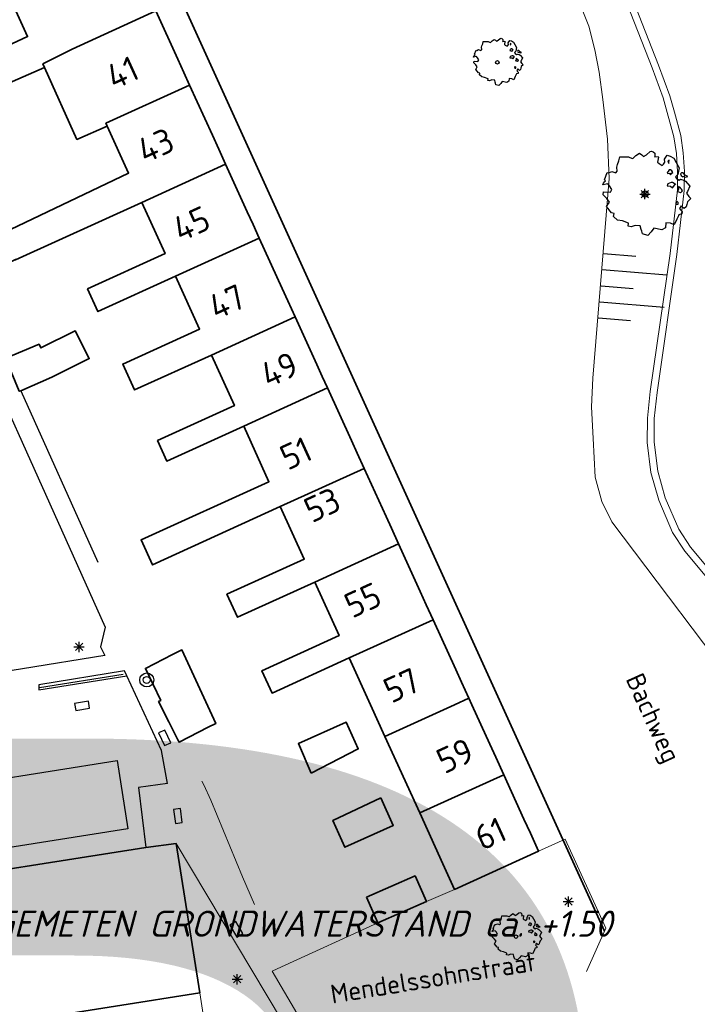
# Model space of a CAD drawing. Header units: metres. Extents: x 152391 to 157968, y 462336 to 467280.
# Tile 510 of 656: x 156276 to 156325, y 462979 to 463049. Entities that reach past the tile are written whole.
import ezdxf
from ezdxf.enums import TextEntityAlignment as Align

# ---------------------------------------------------------------- set-up
doc = ezdxf.new("R2010")
doc.units = ezdxf.units.M
doc.header["$LTSCALE"] = 0.75
doc.layers.get('0').update_dxf_attribs({"lineweight": 25})
for name, color, linetype, lineweight in [('B-GV-GR-BOOM-S', 252, 'Continuous', 25), ('B-RO-GR-BEPLANTING_CULTUUR_BODEMBEDEKKER-GV', 251, 'Continuous', 18), ('B-RO-IE-TERREINAFSCHEIDING_KUNSTMATIG_HEKWERK-G', 251, 'IE-TERREINAFSCHEIDING-KUNSTMATIG', 18), ('B-RO-OG-BEBOUWING-GV', 6, 'Continuous', 35), ('B-RO-OG-BEBOUWING-T18', 1, 'Continuous', 18), ('B-RO-OG-TERREIN_CULTUURSCHEIDING-GV', 251, 'Continuous', 18), ('B-RO-OG-WATER-GV', 251, 'Continuous', 18), ('B-RO-OG-WATER_SLOOT-GV', 251, 'Continuous', 18), ('B-WE-OG-TOPOGRAFIE-T18', 1, 'Continuous', 18), ('N-OI-WH-T25', 2, 'Continuous', 25), ('N-WE-VH-VERHARDING_TEGEL-G', 5, 'Continuous', 35)]:
    doc.layers.add(name, color=color, linetype=linetype, lineweight=lineweight)
for name, color, linetype in [('S07_STRAATKOLK', 251, 'Continuous'), ('TOPO1', 251, 'Continuous'), ('TOPO_BOOM', 251, 'Continuous'), ('TOPO_LICHTMAST', 251, 'Continuous'), ('TOPO_TALUDSYMBOOL', 251, 'Continuous')]:
    doc.layers.add(name, color=color, linetype=linetype)
doc.layers.add('X-XX-AL-TEKENBLAD_HULPLIJN-G', color=7, linetype='Continuous', lineweight=18, plot=False)
doc.styles.add('ARIAL', font='arialbd.ttf')
doc.styles.add('NLCS-ISO-M200-T18', font='NLCS-ISO.ttf', dxfattribs={"height": 360})
doc.styles.add('NLCS-ISO-M500-T18_CURSIEF', font='NLCS-ISO.ttf', dxfattribs={"oblique": 15, "height": 0.9})
doc.linetypes.add('IE-TERREINAFSCHEIDING-KUNSTMATIG', pattern='A,4,[82,NLCS.SHX,S=0.75,R=90,X=0,Y=0],4,-2', length=10)

# ---------------------------------------------------------------- blocks, each defined once
blk = doc.blocks.new('Q26')
at = {"color": 0, "linetype": 'ByBlock'}
for p, q in [((-0.37, 0), (0.37, 0)), ((0.262, -0.262), (-0.261, 0.261)), ((0, -0.37), (0, 0.37))]:
    blk.add_line(p, q, dxfattribs=at)
blk.add_lwpolyline([(-0.261, -0.261), (0, 0), (0.261, 0.261)], dxfattribs=at)
blk = doc.blocks.new('Q21')
at = {"color": 0, "linetype": 'ByBlock'}
for radius in [0.5, 0.25]:
    blk.add_circle((0, 0), radius, dxfattribs=at)
blk = doc.blocks.new('S07')
at = {"color": 0, "linetype": 'ByBlock'}
blk.add_lwpolyline([(-0.5, -0.25), (0.5, -0.25), (0.5, 0.25), (-0.5, 0.25), (-0.5, -0.25)], dxfattribs=at)
blk = doc.blocks.new('S04')
at = {"color": 0, "linetype": 'ByBlock'}
for p, q in [((-10, 0), (-10, -10)), ((-5, 0), (-5, -20)), ((0, 0), (0, -10)), ((5, 0), (5, -20)), ((10, 0), (10, -10))]:
    blk.add_line(p, q, dxfattribs=at)
blk = doc.blocks.new('SGR-BOOM_21_30')
at = {"linetype": 'Continuous'}
for p, q in [((-1.051, 1.335), (-1.016, 1.499)), ((-1.016, 1.499), (-0.668, 1.499)), ((-0.668, 1.499), (-0.516, 1.433)), ((-0.516, 1.433), (-0.47, 1.45)), ((-0.47, 1.45), (-0.365, 1.548)), ((-0.365, 1.548), (-0.226, 1.647)), ((-0.226, 1.647), (-0.133, 1.581)), ((-0.133, 1.581), (-0.063, 1.515)), ((-0.063, 1.515), (0.065, 1.581)), ((0.065, 1.581), (0.205, 1.712)), ((0.205, 1.712), (0.263, 1.729)), ((0.263, 1.729), (0.333, 1.696)), ((0.333, 1.696), (0.391, 1.647)), ((0.402, 1.532), (0.379, 1.499)), ((0.379, 1.499), (0.53, 1.515)), ((0.391, 1.647), (0.402, 1.532)), ((0.542, 1.483), (0.507, 1.285)), ((0.53, 1.515), (0.542, 1.483)), ((0.786, 1.4), (0.891, 1.565)), ((0.891, 1.565), (1.019, 1.532)), ((1.019, 1.532), (1.158, 1.45)), ((1.158, 1.45), (1.251, 1.269)), ((-1.633, 0.579), (-1.528, 0.875)), ((-1.528, 0.875), (-1.458, 0.858)), ((-1.458, 0.858), (-1.342, 0.908)), ((-1.342, 0.908), (-1.179, 0.858)), ((-1.179, 0.858), (-1.121, 0.924)), ((-1.133, 1.088), (-1.109, 1.187)), ((-1.121, 0.924), (-1.133, 1.088)), ((-1.109, 1.187), (-1.051, 1.335)), ((0.507, 1.285), (0.565, 1.236)), ((0.565, 1.236), (0.693, 1.154)), ((0.693, 1.154), (0.751, 1.203)), ((0.751, 1.203), (0.798, 1.285)), ((0.798, 1.285), (0.786, 1.4)), ((0.937, 0.908), (0.891, 0.875)), ((0.891, 0.875), (0.926, 0.825)), ((0.972, 1.368), (0.926, 1.335)), ((0.926, 1.335), (0.949, 1.253)), ((0.926, 0.825), (0.984, 0.842)), ((0.972, 0.973), (0.937, 0.908)), ((0.949, 1.253), (0.961, 1.236)), ((0.961, 1.269), (0.972, 1.368)), ((1.03, 0.973), (0.972, 0.973)), ((0.984, 0.842), (1.03, 0.776)), ((1.077, 0.94), (1.03, 0.973)), ((1.03, 0.776), (1.077, 0.842)), ((1.124, 0.875), (1.077, 0.94)), ((1.077, 0.842), (1.124, 0.875)), ((1.321, 0.793), (1.228, 0.694)), ((1.251, 1.269), (1.379, 1.055)), ((1.379, 1.055), (1.321, 0.793)), ((1.472, 0.858), (1.438, 0.809)), ((1.438, 0.809), (1.461, 0.743)), ((1.461, 0.743), (1.531, 0.694)), ((1.542, 0.858), (1.472, 0.858)), ((1.531, 0.727), (1.635, 0.678)), ((1.531, 0.694), (1.542, 0.727)), ((1.624, 0.76), (1.542, 0.858)), ((1.728, 0.71), (1.624, 0.76)), ((1.635, 0.678), (1.728, 0.71)), ((-1.703, 0.365), (-1.656, 0.48)), ((-1.493, 0.415), (-1.703, 0.365)), ((-1.679, -0.029), (-1.668, 0.086)), ((-1.668, 0.086), (-1.389, 0.07)), ((-1.656, 0.48), (-1.598, 0.53)), ((-1.598, 0.53), (-1.633, 0.579)), ((-1.423, 0.333), (-1.493, 0.415)), ((-1.33, 0.185), (-1.423, 0.333)), ((-1.389, 0.07), (-1.33, 0.185)), ((0.926, 0.415), (0.891, 0.333)), ((0.891, 0.333), (1.03, 0.316)), ((1.054, 0.464), (0.926, 0.415)), ((1.03, 0.316), (1.112, 0.251)), ((1.112, 0.464), (1.054, 0.464)), ((1.217, 0.398), (1.112, 0.464)), ((1.112, 0.251), (1.205, 0.365)), ((1.205, 0.365), (1.24, 0.415)), ((1.228, 0.694), (1.275, 0.628)), ((1.275, 0.628), (1.379, 0.563)), ((1.344, 0.185), (1.31, 0.103)), ((1.434, 0.049), (1.31, 0.103)), ((1.356, 0.3), (1.344, 0.234)), ((1.344, 0.234), (1.344, 0.185)), ((1.426, 0.234), (1.356, 0.3)), ((1.379, 0.563), (1.438, 0.595)), ((1.472, 0.201), (1.426, 0.234)), ((1.434, 0.049), (1.507, 0.136)), ((1.438, 0.595), (1.565, 0.563)), ((1.507, 0.136), (1.472, 0.201)), ((1.565, 0.563), (1.635, 0.513)), ((1.635, 0.513), (1.81, 0.316)), ((1.717, 0.103), (1.67, 0.037)), ((1.67, 0.037), (1.763, -0.094)), ((1.81, 0.316), (1.717, 0.103)), ((-1.54, -0.177), (-1.679, -0.029)), ((-1.551, -0.505), (-1.493, -0.423)), ((-1.354, -0.752), (-1.551, -0.505)), ((-1.435, -0.324), (-1.54, -0.177)), ((-1.493, -0.423), (-1.435, -0.324)), ((1.286, -0.292), (1.24, -0.357)), ((1.24, -0.357), (1.251, -0.423)), ((1.263, -0.423), (1.333, -0.407)), ((1.333, -0.341), (1.286, -0.292)), ((1.333, -0.407), (1.333, -0.341)), ((1.461, -0.472), (1.391, -0.587)), ((1.391, -0.587), (1.426, -0.637)), ((1.426, -0.637), (1.496, -0.702)), ((1.577, -0.587), (1.461, -0.472)), ((1.496, -0.702), (1.484, -0.801)), ((1.658, -0.522), (1.577, -0.587)), ((1.682, -0.423), (1.658, -0.522)), ((1.717, -0.308), (1.682, -0.423)), ((1.845, -0.177), (1.717, -0.308)), ((1.763, -0.094), (1.845, -0.177)), ((-1.249, -0.784), (-1.354, -0.752)), ((-1.272, -0.899), (-1.249, -0.784)), ((-1.109, -1.047), (-1.272, -0.899)), ((-0.912, -1.08), (-1.109, -1.047)), ((-0.668, -1.179), (-0.912, -1.08)), ((-0.679, -1.294), (-0.668, -1.179)), ((-0.551, -1.326), (-0.679, -1.294)), ((-0.4, -1.261), (-0.551, -1.326)), ((-0.191, -1.277), (-0.4, -1.261)), ((-0.156, -1.425), (-0.191, -1.277)), ((0.356, -1.376), (0.251, -1.524)), ((0.682, -1.441), (0.356, -1.376)), ((0.833, -1.359), (0.682, -1.441)), ((0.844, -1.162), (0.833, -1.359)), ((1.03, -1.179), (0.844, -1.162)), ((1.182, -1.244), (1.03, -1.179)), ((1.286, -1.014), (1.182, -1.244)), ((1.356, -0.883), (1.286, -1.014)), ((1.368, -0.834), (1.356, -0.883)), ((1.484, -0.801), (1.368, -0.834)), ((-0.133, -1.491), (-0.156, -1.425)), ((-0.098, -1.606), (-0.133, -1.491)), ((0.112, -1.671), (-0.098, -1.606)), ((0.251, -1.524), (0.112, -1.671))]:
    blk.add_line(p, q, dxfattribs=at)
blk.add_circle((0, 0), 0.126, dxfattribs=at)
blk = doc.blocks.new('SGR-BOOM_50_100')
at = {"linetype": 'Continuous'}
for p, q in [((-0.649, 2.752), (-0.401, 2.928)), ((-0.401, 2.928), (-0.236, 2.811)), ((0.116, 2.811), (0.364, 3.044)), ((0.364, 3.044), (0.467, 3.074)), ((0.467, 3.074), (0.591, 3.015)), ((0.591, 3.015), (0.695, 2.928)), ((0.695, 2.928), (0.715, 2.723)), ((-1.972, 2.11), (-1.869, 2.373)), ((-1.869, 2.373), (-1.807, 2.665)), ((-1.807, 2.665), (-1.187, 2.665)), ((-1.187, 2.665), (-0.918, 2.548)), ((-0.918, 2.548), (-0.835, 2.577)), ((-0.835, 2.577), (-0.649, 2.752)), ((-0.236, 2.811), (-0.112, 2.694)), ((-0.112, 2.694), (0.116, 2.811)), ((0.715, 2.723), (0.674, 2.665)), ((0.674, 2.665), (0.943, 2.694)), ((0.964, 2.636), (0.902, 2.285)), ((0.902, 2.285), (1.005, 2.198)), ((0.943, 2.694), (0.964, 2.636)), ((1.005, 2.198), (1.232, 2.052)), ((1.232, 2.052), (1.336, 2.139)), ((1.336, 2.139), (1.418, 2.285)), ((1.398, 2.49), (1.584, 2.782)), ((1.418, 2.285), (1.398, 2.49)), ((1.584, 2.782), (1.811, 2.723)), ((1.729, 2.431), (1.646, 2.373)), ((1.646, 2.373), (1.687, 2.227)), ((1.687, 2.227), (1.708, 2.198)), ((1.708, 2.256), (1.729, 2.431)), ((1.811, 2.723), (2.059, 2.577)), ((2.059, 2.577), (2.225, 2.256)), ((2.225, 2.256), (2.452, 1.876)), ((-2.903, 1.029), (-2.717, 1.555)), ((-2.717, 1.555), (-2.593, 1.526)), ((-2.593, 1.526), (-2.386, 1.613)), ((-2.386, 1.613), (-2.096, 1.526)), ((-2.096, 1.526), (-1.993, 1.643)), ((-2.014, 1.935), (-1.972, 2.11)), ((-1.993, 1.643), (-2.014, 1.935)), ((1.667, 1.613), (1.584, 1.555)), ((1.584, 1.555), (1.646, 1.467)), ((1.646, 1.467), (1.749, 1.497)), ((1.729, 1.73), (1.667, 1.613)), ((1.832, 1.73), (1.729, 1.73)), ((1.749, 1.497), (1.832, 1.38)), ((1.915, 1.672), (1.832, 1.73)), ((1.832, 1.38), (1.915, 1.497)), ((1.997, 1.555), (1.915, 1.672)), ((1.915, 1.497), (1.997, 1.555)), ((2.452, 1.876), (2.349, 1.409)), ((2.618, 1.526), (2.556, 1.438)), ((2.556, 1.438), (2.597, 1.321)), ((2.742, 1.526), (2.618, 1.526)), ((2.886, 1.351), (2.742, 1.526)), ((-3.027, 0.65), (-2.944, 0.854)), ((-2.655, 0.737), (-3.027, 0.65)), ((-2.944, 0.854), (-2.841, 0.942)), ((-2.841, 0.942), (-2.903, 1.029)), ((-2.531, 0.591), (-2.655, 0.737)), ((1.646, 0.737), (1.584, 0.591)), ((1.873, 0.825), (1.646, 0.737)), ((1.977, 0.825), (1.873, 0.825)), ((2.163, 0.708), (1.977, 0.825)), ((2.142, 0.65), (2.204, 0.737)), ((2.349, 1.409), (2.183, 1.234)), ((2.183, 1.234), (2.266, 1.117)), ((2.266, 1.117), (2.452, 1)), ((2.452, 1), (2.556, 1.059)), ((2.556, 1.059), (2.783, 1)), ((2.597, 1.321), (2.721, 1.234)), ((2.721, 1.292), (2.907, 1.205)), ((2.721, 1.234), (2.742, 1.292)), ((2.783, 1), (2.907, 0.913)), ((3.072, 1.263), (2.886, 1.351)), ((2.907, 1.205), (3.072, 1.263)), ((2.907, 0.913), (3.217, 0.562)), ((-2.985, -0.051), (-2.965, 0.153)), ((-2.965, 0.153), (-2.469, 0.124)), ((-2.365, 0.329), (-2.531, 0.591)), ((-2.469, 0.124), (-2.365, 0.329)), ((1.584, 0.591), (1.832, 0.562)), ((1.832, 0.562), (1.977, 0.445)), ((1.977, 0.445), (2.142, 0.65)), ((2.39, 0.329), (2.328, 0.183)), ((2.549, 0.087), (2.328, 0.183)), ((2.411, 0.533), (2.39, 0.416)), ((2.39, 0.416), (2.39, 0.329)), ((2.535, 0.416), (2.411, 0.533)), ((2.618, 0.358), (2.535, 0.416)), ((2.549, 0.087), (2.68, 0.241)), ((2.68, 0.241), (2.618, 0.358)), ((3.052, 0.183), (2.969, 0.066)), ((2.969, 0.066), (3.135, -0.168)), ((3.217, 0.562), (3.052, 0.183)), ((-2.737, -0.314), (-2.985, -0.051)), ((-2.551, -0.577), (-2.737, -0.314)), ((-2.655, -0.752), (-2.551, -0.577)), ((2.287, -0.518), (2.204, -0.635)), ((2.204, -0.635), (2.225, -0.752)), ((2.37, -0.606), (2.287, -0.518)), ((2.37, -0.723), (2.37, -0.606)), ((3.052, -0.548), (2.99, -0.752)), ((3.279, -0.314), (3.052, -0.548)), ((3.135, -0.168), (3.279, -0.314)), ((-2.758, -0.898), (-2.655, -0.752)), ((-2.407, -1.336), (-2.758, -0.898)), ((-2.22, -1.394), (-2.407, -1.336)), ((-2.262, -1.599), (-2.22, -1.394)), ((2.245, -0.752), (2.37, -0.723)), ((2.597, -0.84), (2.473, -1.044)), ((2.473, -1.044), (2.535, -1.132)), ((2.535, -1.132), (2.659, -1.248)), ((2.804, -1.044), (2.597, -0.84)), ((2.659, -1.248), (2.638, -1.424)), ((2.948, -0.927), (2.804, -1.044)), ((2.99, -0.752), (2.948, -0.927)), ((-1.972, -1.862), (-2.262, -1.599)), ((-1.621, -1.92), (-1.972, -1.862)), ((-1.187, -2.095), (-1.621, -1.92)), ((-1.207, -2.3), (-1.187, -2.095)), ((1.501, -2.066), (1.48, -2.417)), ((1.832, -2.095), (1.501, -2.066)), ((2.101, -2.212), (1.832, -2.095)), ((2.287, -1.803), (2.101, -2.212)), ((2.411, -1.57), (2.287, -1.803)), ((2.432, -1.482), (2.411, -1.57)), ((2.638, -1.424), (2.432, -1.482)), ((-0.98, -2.358), (-1.207, -2.3)), ((-0.711, -2.241), (-0.98, -2.358)), ((-0.339, -2.271), (-0.711, -2.241)), ((-0.277, -2.533), (-0.339, -2.271)), ((-0.236, -2.65), (-0.277, -2.533)), ((-0.174, -2.855), (-0.236, -2.65)), ((0.447, -2.709), (0.199, -2.971)), ((0.633, -2.446), (0.447, -2.709)), ((1.212, -2.563), (0.633, -2.446)), ((1.48, -2.417), (1.212, -2.563)), ((0.199, -2.971), (-0.174, -2.855))]:
    blk.add_line(p, q, dxfattribs=at)
blk.add_circle((0, 0), 0.225, dxfattribs=at)

msp = doc.modelspace()

# ---------------------------------------------------------------- linework, layer by layer
at = {"layer": 'B-RO-GR-BEPLANTING_CULTUUR_BODEMBEDEKKER-GV'}
for points in [[(156316.914, 462980.903), (156318.284, 462983.999), (156315.391, 462990.384), (156313.476, 462989.515), (156307.455, 462986.784), (156305.439, 462985.909), (156301.959, 462984.382), (156295.064, 462981.231)], [(156295.064, 462981.231), (156294.385, 462980.92), (156296.392, 462977.515)]]:
    msp.add_lwpolyline(points, dxfattribs=at)
msp.add_lwpolyline([(156289.196, 462979.364), (156289.654, 462976.439), (156295.119, 462977.309), (156287.499, 462990.082)], close=True, dxfattribs=at)
at = {"layer": 'B-RO-IE-TERREINAFSCHEIDING_KUNSTMATIG_HEKWERK-G'}
msp.add_lwpolyline([(156289.354, 462994.537), (156289.493, 462994.27), (156289.987, 462993.181), (156292.256, 462987.679), (156293.126, 462985.709)], dxfattribs=at)
at = {"layer": 'B-RO-OG-BEBOUWING-GV'}
for points in [[(156278.074, 463045.666), (156277.956, 463045.928), (156280.048, 463046.988), (156286.043, 463049.72), (156285.562, 463050.775), (156285.127, 463051.731), (156283.51, 463055.278), (156277.518, 463052.547), (156272.025, 463050.047), (156272.22, 463049.618), (156275.413, 463051.054), (156276.858, 463047.877), (156273.614, 463046.384), (156274.614, 463044.168)], [(156286.043, 463049.72), (156280.048, 463046.988), (156277.956, 463045.928), (156278.074, 463045.666), (156280.398, 463040.509), (156282.561, 463041.469), (156282.469, 463041.671), (156288.465, 463044.404), (156288.052, 463045.31), (156287.617, 463046.266)], [(156285.05, 463036.001), (156291.048, 463038.735), (156290.553, 463039.821), (156290.101, 463040.814), (156288.465, 463044.404), (156282.469, 463041.671), (156282.561, 463041.469), (156284.093, 463038.102), (156271.917, 463032.302), (156271.673, 463032.185), (156272.564, 463030.266), (156272.792, 463030.377), (156275.985, 463031.921), (156276.003, 463031.882)], [(156287.456, 463030.715), (156293.457, 463033.449), (156293.016, 463034.417), (156292.602, 463035.325), (156291.048, 463038.735), (156285.05, 463036.001), (156286.718, 463032.336), (156281.162, 463029.806), (156281.9, 463028.185)], [(156293.457, 463033.449), (156287.456, 463030.715), (156289.18, 463026.928), (156283.677, 463024.422), (156284.524, 463022.562), (156290.027, 463025.068), (156296.029, 463027.803), (156295.506, 463028.951), (156295.103, 463029.836)], [(156290.027, 463025.068), (156291.677, 463021.443), (156286.17, 463018.933), (156286.836, 463017.471), (156292.344, 463019.978), (156298.348, 463022.714), (156297.979, 463023.524), (156297.582, 463024.396), (156296.029, 463027.803)], [(156276.365, 463022.506), (156278.6, 463023.493), (156281.276, 463024.817), (156280.277, 463026.79), (156277.817, 463025.574), (156277.682, 463025.845), (156275.303, 463024.852), (156275.276, 463024.841), (156276.262, 463022.467)], [(156300.977, 463016.945), (156300.475, 463018.047), (156300.066, 463018.944), (156298.348, 463022.714), (156292.344, 463019.978), (156294.158, 463015.993), (156284.99, 463011.816), (156285.802, 463010.034), (156294.97, 463014.208)], [(156300.977, 463016.945), (156294.97, 463014.208), (156296.683, 463010.445), (156291.145, 463007.923), (156291.894, 463006.278), (156297.432, 463008.799), (156303.441, 463011.537), (156302.926, 463012.668), (156302.545, 463013.503)], [(156299.905, 463003.367), (156305.916, 463006.105), (156305.427, 463007.178), (156304.996, 463008.124), (156303.441, 463011.537), (156297.432, 463008.799), (156299.178, 463004.964), (156293.652, 463002.448), (156294.379, 463000.851)], [(156305.916, 463006.105), (156299.905, 463003.367), (156301.438, 463000), (156302.466, 462997.743), (156307.442, 463000), (156308.483, 463000.472), (156307.956, 463001.628), (156307.543, 463002.536)], [(156287.627, 462997.504), (156287.714, 462997.332), (156289.808, 462998.397), (156290.348, 462998.667), (156290.199, 462998.99), (156287.917, 463003.937), (156287.245, 463003.605), (156285.307, 463002.617), (156286.403, 463000.316), (156286.241, 463000.235), (156286.975, 462998.786), (156287.485, 462997.782)], [(156308.483, 463000.472), (156307.442, 463000), (156302.466, 462997.743), (156304.96, 462992.264), (156310.979, 462994.994), (156310.404, 462996.256), (156309.984, 462997.177), (156308.698, 463000)], [(156297.171, 462995.116), (156300.556, 462996.842), (156299.696, 462998.753), (156296.272, 462997.232)], [(156310.979, 462994.994), (156304.96, 462992.264), (156306.617, 462988.623), (156307.455, 462986.784), (156313.476, 462989.515), (156312.885, 462990.812), (156312.427, 462991.818)], [(156248.472, 462992.255), (156249.875, 462983.291), (156250.622, 462978.542), (156253.468, 462978.937), (156254.267, 462973.845), (156258.958, 462974.586), (156289.196, 462979.364), (156287.499, 462990.082), (156285.339, 462989.774), (156267.703, 462987.004), (156257.326, 462985.375), (156257.439, 462984.654), (156256.333, 462984.48), (156255.573, 462988.919), (156256.671, 462989.091), (156256.776, 462988.42), (156257.211, 462988.488), (156256.42, 462993.518)], [(156302.163, 462993.348), (156298.739, 462991.722), (156299.583, 462989.798), (156303.061, 462991.369)], [(156301.15, 462986.225), (156301.959, 462984.382), (156305.439, 462985.909), (156304.63, 462987.752)]]:
    msp.add_lwpolyline(points, close=True, dxfattribs=at)
at = {"layer": 'B-RO-OG-TERREIN_CULTUURSCHEIDING-GV'}
msp.add_lwpolyline([(156328.549, 463000.125), (156318.716, 463013.106), (156318.006, 463014.571), (156317.527, 463016.312), (156317.396, 463019.085), (156317.269, 463021.362), (156317.36, 463023.4), (156318.535, 463037.715), (156318.426, 463040.528), (156318.09, 463043.374), (156317.815, 463045.33), (156317.514, 463046.938), (156317.074, 463048.629), (156312.9, 463059.035)], dxfattribs=at)
at = {"layer": 'B-RO-OG-WATER-GV'}
for points in [[(156311.544, 463072.73), (156322.068, 463045.829), (156322.872, 463043.645), (156323.217, 463042.458), (156323.658, 463040.796), (156323.848, 463039.565), (156323.934, 463038.215), (156323.919, 463036.858), (156323.39, 463032.281), (156321.965, 463022.379), (156321.77, 463020.518), (156321.767, 463018.832), (156322.016, 463016.755), (156322.556, 463014.835), (156323.524, 463012.588), (156324.365, 463011.3), (156333.428, 463000.445)], [(156333.428, 463000.445), (156324.365, 463011.3), (156323.524, 463012.588), (156322.556, 463014.835), (156322.016, 463016.755), (156321.767, 463018.832), (156321.77, 463020.518), (156321.965, 463022.379), (156323.39, 463032.281), (156323.919, 463036.858), (156323.934, 463038.215), (156323.848, 463039.565), (156323.658, 463040.796), (156323.217, 463042.458), (156322.872, 463043.645), (156322.068, 463045.829), (156311.544, 463072.73)], [(156313.458, 463066.463), (156321.607, 463045.633), (156322.398, 463043.487), (156323.168, 463040.695), (156323.35, 463039.513), (156323.434, 463038.202), (156323.419, 463036.892), (156322.893, 463032.338), (156321.47, 463022.45), (156321.27, 463020.542), (156321.267, 463018.806), (156321.525, 463016.657), (156322.085, 463014.666), (156323.082, 463012.35), (156323.961, 463011.004), (156333.148, 463000)]]:
    msp.add_lwpolyline(points, dxfattribs=at)
at = {"layer": 'B-RO-OG-WATER_SLOOT-GV'}
msp.add_lwpolyline([(156312.9, 463059.035), (156317.074, 463048.629), (156317.514, 463046.938), (156317.815, 463045.33), (156318.09, 463043.374), (156318.426, 463040.528), (156318.535, 463037.715), (156317.36, 463023.4), (156317.269, 463021.362), (156317.396, 463019.085), (156317.527, 463016.312), (156318.006, 463014.571), (156318.716, 463013.106), (156328.549, 463000.125)], dxfattribs=at)
at = {"layer": 'N-WE-VH-VERHARDING_TEGEL-G', "elevation": 2.057, "flags": 128}
msp.add_lwpolyline([(156318.193, 462983.793), (156276.591, 463075.328)], dxfattribs=at)
at = {"layer": 'TOPO1'}
for p, q in [((156276.365, 463022.506), (156281.898, 463010.234)), ((156277.721, 463001.25), (156283.716, 463002.21))]:
    msp.add_line(p, q, dxfattribs=at)
for points in [[(156265.577, 463032.092), (156269.653, 463033.948), (156282.41, 463005.561), (156282.09, 463004.157), (156282.389, 463003.533), (156270.573, 463001.629), (156265.577, 463032.092)], [(156283.975, 463002.093), (156283.805, 463002.447), (156277.658, 463001.442), (156277.677, 463001.073), (156283.975, 463002.093)], [(156286.875, 462994.37), (156286.462, 462996.729), (156283.975, 463002.093)], [(156283.273, 462996.007), (156284.038, 462991.112), (156260.046, 462987.315), (156259.245, 462992.196), (156283.273, 462996.007)], [(156286.875, 462994.37), (156284.81, 462994.092), (156285.339, 462989.774)]]:
    msp.add_lwpolyline(points, dxfattribs=at)

# ---------------------------------------------------------------- block references
at = {"layer": 'B-GV-GR-BOOM-S', "transparency": 33554559}
for name, p in [('SGR-BOOM_21_30', (156310.521, 463046.037)), ('SGR-BOOM_50_100', (156321.1, 463036.6)), ('SGR-BOOM_21_30', (156311.863, 462983.399))]:
    msp.add_blockref(name, p, dxfattribs=at)
at = {"layer": 'S07_STRAATKOLK'}
for p, rotation in [((156280.764, 462999.937), 9.4931234), ((156286.689, 462997.641), 114.9167214), ((156287.63, 462992.038), 97.53834250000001), ((156291.812, 462983.922), 120.6744737)]:
    msp.add_blockref('S07', p, dxfattribs=dict(at, rotation=rotation))
at = {"layer": 'TOPO_BOOM'}
for p in [(156321.09, 463036.594), (156280.546, 463004.157), (156315.611, 462985.906), (156291.881, 462980.343)]:
    msp.add_blockref('Q26', p, dxfattribs=at)
at = {"layer": 'TOPO_LICHTMAST'}
msp.add_blockref('Q21', (156285.399, 463001.787), dxfattribs=at)
at = {"layer": 'TOPO_TALUDSYMBOOL', "xscale": 0.2315267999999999, "yscale": 0.2315267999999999, "rotation": 85.3052049}
msp.add_blockref('S04', (156317.949, 463030.035), dxfattribs=at)

# ---------------------------------------------------------------- texts
at = {"layer": 'B-RO-OG-BEBOUWING-T18', "style": 'NLCS-ISO-M200-T18'}
for s, p in [('41', (156283.658, 463045.307)), ('43', (156286.036, 463040.088)), ('45', (156288.593, 463034.477)), ('47', (156291.141, 463028.885)), ('49', (156294.895, 463024.028)), ('51', (156296.088, 463018.027)), ('53', (156297.97, 463014.334)), ('55', (156300.88, 463007.51)), ('57', (156303.663, 463001.405)), ('59', (156307.49, 462996.36)), ('61', (156310.03, 462990.78))]:
    msp.add_text(s, height=1.8, rotation=24.5, dxfattribs=at).set_placement(p, align=Align.MIDDLE)
at = {"layer": 'B-WE-OG-TOPOGRAFIE-T18', "style": 'NLCS-ISO-M200-T18'}
for s, rotation, p in [('Bachweg', 294.4, (156321.519, 462998.981)), ('Mendelssohnstraat', 9.2, (156305.913, 462980.449))]:
    msp.add_text(s, height=1.35, rotation=rotation, dxfattribs=at).set_placement(p, align=Align.MIDDLE)
at = {"layer": 'N-OI-WH-T25', "style": 'NLCS-ISO-M500-T18_CURSIEF', "oblique": 15}
msp.add_text('HOOGST GEMETEN GRONDWATERSTAND ca. +1.50', height=1.875, dxfattribs=at).set_placement((156291.487, 462982.825), align=Align.BOTTOM_CENTER)
at = {"layer": 'X-XX-AL-TEKENBLAD_HULPLIJN-G', "style": 'ARIAL'}
msp.add_text('B', height=100, dxfattribs=at).set_placement((156227.79, 462897.59))

doc.saveas('drawing.dxf')
